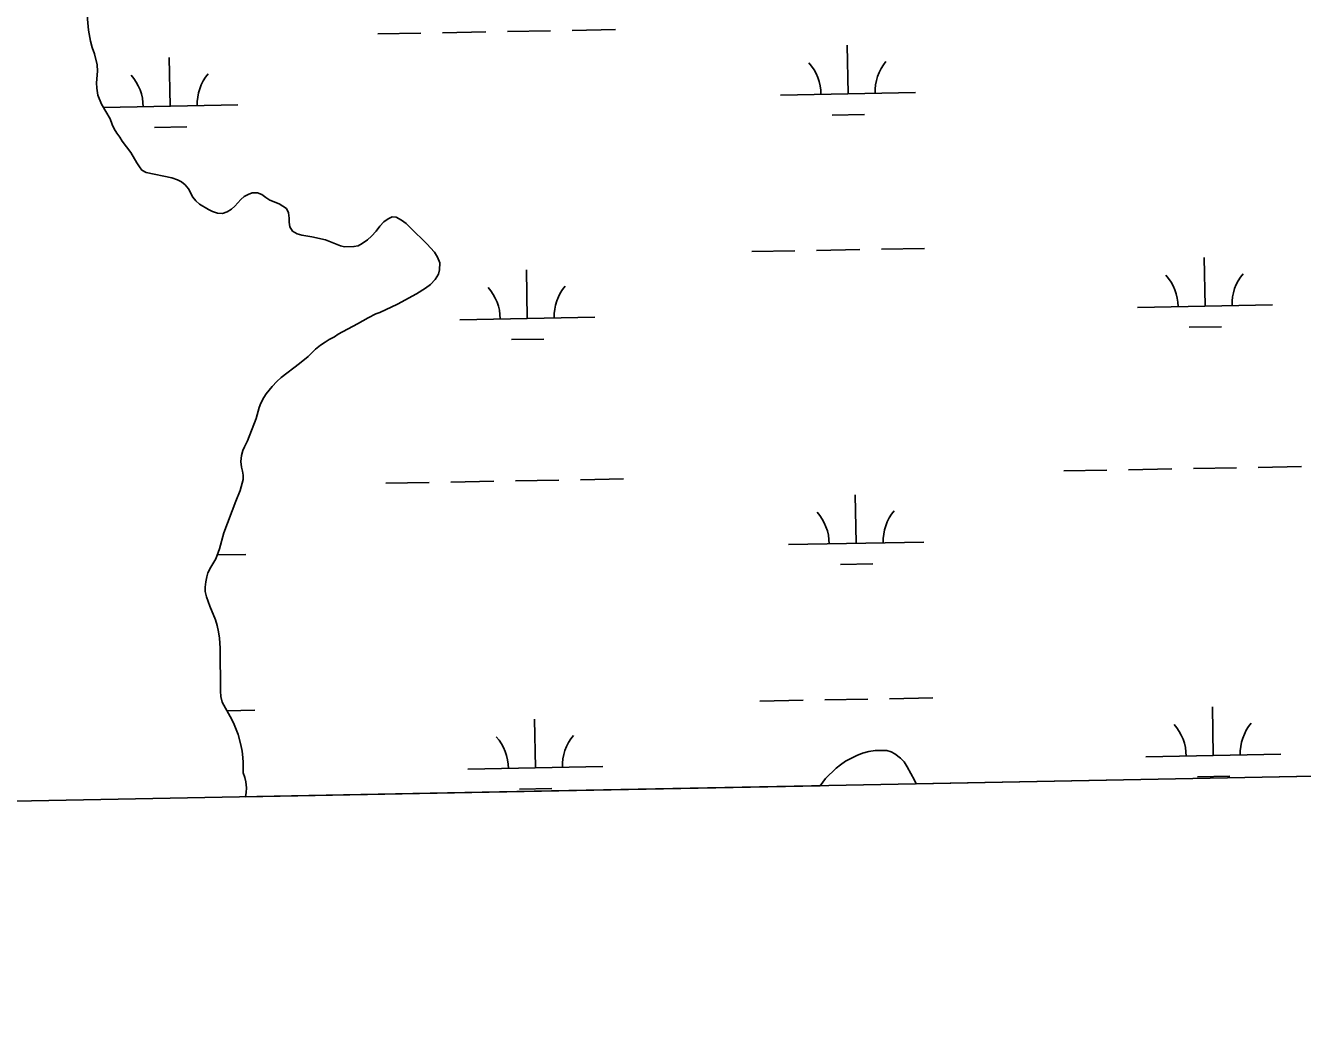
# Model space of a CAD drawing. Extents: x 3957609 to 3995875, y 234277 to 260273.
# Drawn here: x 3971023 to 3971968, y 239698 to 240446 of the extents above; entities that cross this region are included whole.
import ezdxf

# ---------------------------------------------------------------- set-up
doc = ezdxf.new("R2010")
doc.units = 0
for name, color, linetype in [('V-GRID-FRAM', 7, 'Continuous'), ('V-TOPO-SHOR', 7, 'Continuous'), ('V-WETL-SWMP', 7, 'Continuous')]:
    doc.layers.add(name, color=color, linetype=linetype)

msp = doc.modelspace()

# ---------------------------------------------------------------- linework, layer by layer
at = {"layer": 'V-GRID-FRAM'}
for points in [[(3961534.646, 257877.621), (3993438.57, 258485.581), (3993792.928, 240306.336), (3961873.139, 239698.074), (3961534.646, 257877.621)], [(3993792.928, 240306.336), (3961873.139, 239698.074)]]:
    msp.add_lwpolyline(points, dxfattribs=at)
at = {"layer": 'V-TOPO-SHOR'}
for points in [[(3971225.274, 240196.023), (3971231.707, 240201.217), (3971237.214, 240206.791), (3971240.812, 240209.661), (3971244.339, 240211.991), (3971247.251, 240213.933), (3971251.163, 240215.956), (3971253.923, 240217.742), (3971268.419, 240225.602), (3971276.089, 240229.958), (3971281.92, 240232.918), (3971284.762, 240233.936), (3971297.884, 240240.018), (3971311.921, 240247.798), (3971318.667, 240251.917), (3971322.267, 240254.557), (3971325.786, 240258.348), (3971328.147, 240262.286), (3971329.128, 240265.37), (3971329.251, 240270.527), (3971327.611, 240274.75), (3971325.202, 240278.43), (3971319.548, 240284.63), (3971307.624, 240296.561), (3971304.218, 240299.697), (3971300.894, 240302.216), (3971296.956, 240304.348), (3971293.878, 240304.637), (3971291.115, 240303.312), (3971287.898, 240300.907), (3971284.916, 240297.733), (3971282.165, 240294.177), (3971278.571, 240290.46), (3971275.819, 240287.751), (3971271.833, 240284.88), (3971268.688, 240283.321), (3971265.689, 240282.61), (3971258.687, 240282.569), (3971255.683, 240283.243), (3971244.499, 240287.562), (3971234.558, 240289.811), (3971227.009, 240291.073), (3971223.693, 240292.054), (3971220.064, 240294.188), (3971218.274, 240297.407), (3971217.715, 240300.715), (3971217.619, 240303.791), (3971217.135, 240307.559), (3971215.728, 240310.936), (3971213.103, 240312.691), (3971210.322, 240314.213), (3971203.379, 240317.097), (3971200.444, 240318.926), (3971197.352, 240321.215), (3971194.343, 240322.352), (3971190.417, 240322.405), (3971187.347, 240321.309), (3971184.433, 240319.675), (3971181.906, 240317.582), (3971177.549, 240312.552), (3971175.022, 240310.305), (3971171.879, 240308.442), (3971168.346, 240307.264), (3971164.651, 240307.397), (3971161.028, 240308.606), (3971158.093, 240310.127), (3971151.22, 240314.088), (3971148.513, 240316.533), (3971146.42, 240319.214), (3971143.073, 240325.35), (3971140.747, 240328.26), (3971137.962, 240330.552), (3971135.029, 240332.152), (3971130.863, 240333.587), (3971111.755, 240337.398), (3971108.667, 240339.15), (3971106.803, 240341.755), (3971105.018, 240344.669), (3971100.43, 240352.412), (3971094.069, 240360.686), (3971092.281, 240363.599), (3971090.032, 240366.587), (3971088.242, 240369.808), (3971086.762, 240372.954), (3971085.119, 240377.255), (3971078.822, 240387.99), (3971076.087, 240394.669), (3971075.287, 240399.819), (3971075.109, 240403.975), (3971075.747, 240412.597), (3971075.565, 240417.291), (3971073.593, 240425.358), (3971071.873, 240430.12), (3971070.689, 240434.808), (3971069.178, 240442.879), (3971067.693, 240459.414)], [(3971185.37, 239875.527), (3971185.862, 239878.726), (3971186.073, 239882.114), (3971185.662, 239886.499), (3971184.871, 239889.802), (3971183.773, 239893.259), (3971183.728, 239900.878), (3971183.476, 239904.414), (3971182.907, 239909.26), (3971181.957, 239913.872), (3971179.909, 239921.632), (3971176.941, 239928.925), (3971175.147, 239932.685), (3971168.143, 239945.493), (3971167.041, 239949.72), (3971166.787, 239953.566), (3971166.597, 239985.347), (3971166.011, 239992.886), (3971165.368, 239997.5), (3971164.416, 240002.188), (3971163.236, 240006.491), (3971159.097, 240016.471), (3971156.439, 240023.456), (3971155.568, 240027.452), (3971155.55, 240030.53), (3971155.908, 240034.612), (3971156.656, 240038.311), (3971157.561, 240041.317), (3971159.615, 240045.331), (3971163.502, 240051.666), (3971166.15, 240058.991), (3971169.237, 240070.708), (3971178.252, 240094.311), (3971181.437, 240102.026), (3971183.542, 240110.273), (3971183.599, 240113.505), (3971183.118, 240116.503), (3971182.407, 240119.502), (3971182, 240123.577), (3971182.434, 240128.044), (3971183.413, 240131.742), (3971184.55, 240134.52), (3971186.755, 240138.843), (3971193.35, 240155.428), (3971195.533, 240163.675), (3971196.668, 240166.761), (3971198.875, 240170.853), (3971200.782, 240173.788), (3971205.058, 240179.201), (3971208.652, 240182.84), (3971211.868, 240185.705), (3971225.274, 240196.023)], [(3971681.876, 239884.989), (3971680.71, 239887.793), (3971675.34, 239897.689), (3971673.012, 239901.291), (3971670.3, 239904.046), (3971666.202, 239907.175), (3971663.345, 239908.775), (3971660.109, 239909.678), (3971651.567, 239909.627), (3971646.953, 239908.984), (3971642.114, 239907.722), (3971637.891, 239906.081), (3971629.529, 239901.721), (3971625.773, 239899.159), (3971622.633, 239896.677), (3971614.906, 239889.011), (3971610.853, 239883.635)]]:
    msp.add_lwpolyline(points, dxfattribs=at)
at = {"layer": 'V-WETL-SWMP'}
for p, q in [((3971069.178, 240442.878), (3971067.693, 240459.415)), ((3971070.689, 240434.807), (3971069.178, 240442.878)), ((3971283.267, 240440.102), (3971315.262, 240440.684)), ((3971331.259, 240440.975), (3971363.254, 240441.556)), ((3971379.251, 240441.847), (3971411.246, 240442.429)), ((3971427.243, 240442.72), (3971459.238, 240443.302)), ((3971071.872, 240430.12), (3971070.689, 240434.807)), ((3971073.594, 240425.359), (3971071.872, 240430.12)), ((3971631.448, 240395.683), (3971630.793, 240431.677)), ((3971075.566, 240417.29), (3971073.594, 240425.359)), ((3971075.748, 240412.597), (3971075.566, 240417.29)), ((3971129.623, 240386.558), (3971128.968, 240422.552)), ((3971075.108, 240403.974), (3971075.748, 240412.597)), ((3971075.287, 240399.82), (3971075.108, 240403.974)), ((3971076.087, 240394.669), (3971075.287, 240399.82)), ((3971078.821, 240387.99), (3971076.087, 240394.669)), ((3971581.456, 240394.774), (3971681.44, 240396.592)), ((3971085.119, 240377.254), (3971078.821, 240387.99)), ((3971080.188, 240385.659), (3971179.615, 240387.467)), ((3971619.73, 240380.036), (3971643.727, 240380.472)), ((3971086.761, 240372.954), (3971085.119, 240377.254)), ((3971088.243, 240369.808), (3971086.761, 240372.954)), ((3971090.032, 240366.587), (3971088.243, 240369.808)), ((3971117.905, 240370.911), (3971141.901, 240371.348)), ((3971092.282, 240363.599), (3971090.032, 240366.587)), ((3971094.069, 240360.686), (3971092.282, 240363.599)), ((3971100.43, 240352.413), (3971094.069, 240360.686)), ((3971105.017, 240344.668), (3971100.43, 240352.413)), ((3971106.804, 240341.754), (3971105.017, 240344.668)), ((3971108.667, 240339.149), (3971106.804, 240341.754)), ((3971111.756, 240337.398), (3971108.667, 240339.149)), ((3971130.864, 240333.588), (3971111.756, 240337.398)), ((3971135.028, 240332.151), (3971130.864, 240333.588)), ((3971137.962, 240330.553), (3971135.028, 240332.151)), ((3971140.746, 240328.261), (3971137.962, 240330.553)), ((3971143.073, 240325.351), (3971140.746, 240328.261)), ((3971146.419, 240319.215), (3971143.073, 240325.351)), ((3971190.418, 240322.405), (3971187.347, 240321.309)), ((3971194.343, 240322.351), (3971190.418, 240322.405)), ((3971197.352, 240321.215), (3971194.343, 240322.351)), ((3971148.513, 240316.534), (3971146.419, 240319.215)), ((3971151.221, 240314.088), (3971148.513, 240316.534)), ((3971158.094, 240310.127), (3971151.221, 240314.088)), ((3971181.905, 240317.582), (3971177.549, 240312.553)), ((3971184.432, 240319.675), (3971181.905, 240317.582)), ((3971187.347, 240321.309), (3971184.432, 240319.675)), ((3971200.444, 240318.925), (3971197.352, 240321.215)), ((3971203.379, 240317.096), (3971200.444, 240318.925)), ((3971210.322, 240314.213), (3971203.379, 240317.096)), ((3971213.102, 240312.691), (3971210.322, 240314.213)), ((3971215.729, 240310.937), (3971213.102, 240312.691)), ((3971161.028, 240308.606), (3971158.094, 240310.127)), ((3971164.652, 240307.397), (3971161.028, 240308.606)), ((3971168.346, 240307.265), (3971164.652, 240307.397)), ((3971171.879, 240308.441), (3971168.346, 240307.265)), ((3971175.023, 240310.306), (3971171.879, 240308.441)), ((3971177.549, 240312.553), (3971175.023, 240310.306)), ((3971217.135, 240307.559), (3971215.729, 240310.937)), ((3971217.619, 240303.791), (3971217.135, 240307.559)), ((3971217.715, 240300.714), (3971217.619, 240303.791)), ((3971291.115, 240303.312), (3971287.897, 240300.907)), ((3971293.877, 240304.637), (3971291.115, 240303.312)), ((3971296.957, 240304.347), (3971293.877, 240304.637)), ((3971300.895, 240302.216), (3971296.957, 240304.347)), ((3971218.273, 240297.408), (3971217.715, 240300.714)), ((3971220.063, 240294.187), (3971218.273, 240297.408)), ((3971223.693, 240292.054), (3971220.063, 240294.187)), ((3971282.166, 240294.177), (3971278.572, 240290.461)), ((3971284.915, 240297.733), (3971282.166, 240294.177)), ((3971287.897, 240300.907), (3971284.915, 240297.733)), ((3971304.219, 240299.697), (3971300.895, 240302.216)), ((3971307.624, 240296.562), (3971304.219, 240299.697)), ((3971319.547, 240284.629), (3971307.624, 240296.562)), ((3971227.008, 240291.073), (3971223.693, 240292.054)), ((3971234.557, 240289.811), (3971227.008, 240291.073)), ((3971244.498, 240287.562), (3971234.557, 240289.811)), ((3971255.682, 240283.243), (3971244.498, 240287.562)), ((3971271.833, 240284.88), (3971268.687, 240283.322)), ((3971275.818, 240287.751), (3971271.833, 240284.88)), ((3971278.572, 240290.461), (3971275.818, 240287.751)), ((3971325.203, 240278.43), (3971319.547, 240284.629)), ((3971258.688, 240282.569), (3971255.682, 240283.243)), ((3971265.69, 240282.611), (3971258.688, 240282.569)), ((3971268.687, 240283.322), (3971265.69, 240282.611)), ((3971327.61, 240274.75), (3971325.203, 240278.43)), ((3971560.151, 240278.935), (3971592.145, 240279.517)), ((3971608.143, 240279.808), (3971640.137, 240280.39)), ((3971656.135, 240280.68), (3971688.13, 240281.262)), ((3971329.252, 240270.528), (3971327.61, 240274.75)), ((3971329.129, 240265.371), (3971329.252, 240270.528)), ((3971393.958, 240229.476), (3971393.304, 240265.47)), ((3971895.783, 240238.6), (3971895.129, 240274.594)), ((3971322.268, 240254.556), (3971325.786, 240258.348)), ((3971325.786, 240258.348), (3971328.147, 240262.287)), ((3971328.147, 240262.287), (3971329.129, 240265.371)), ((3971297.884, 240240.018), (3971311.92, 240247.798)), ((3971311.92, 240247.798), (3971318.667, 240251.918)), ((3971318.667, 240251.918), (3971322.268, 240254.556)), ((3971284.762, 240233.936), (3971297.884, 240240.018)), ((3971845.792, 240237.691), (3971945.775, 240239.509)), ((3971268.42, 240225.603), (3971276.09, 240229.959)), ((3971276.09, 240229.959), (3971281.92, 240232.918)), ((3971281.92, 240232.918), (3971284.762, 240233.936)), ((3971343.967, 240228.567), (3971443.95, 240230.385)), ((3971253.923, 240217.743), (3971268.42, 240225.603)), ((3971884.066, 240222.954), (3971908.062, 240223.39)), ((3971237.213, 240206.791), (3971240.812, 240209.661)), ((3971240.812, 240209.661), (3971244.338, 240211.991)), ((3971244.338, 240211.991), (3971247.251, 240213.932)), ((3971247.251, 240213.932), (3971251.163, 240215.956)), ((3971251.163, 240215.956), (3971253.923, 240217.743)), ((3971382.241, 240213.829), (3971406.237, 240214.265)), ((3971225.273, 240196.023), (3971231.706, 240201.217)), ((3971231.706, 240201.217), (3971237.213, 240206.791)), ((3971211.868, 240185.706), (3971225.273, 240196.023)), ((3971205.058, 240179.201), (3971208.653, 240182.84)), ((3971208.653, 240182.84), (3971211.868, 240185.706)), ((3971196.668, 240166.761), (3971198.875, 240170.853)), ((3971198.875, 240170.853), (3971200.781, 240173.788)), ((3971200.781, 240173.788), (3971205.058, 240179.201)), ((3971193.35, 240155.428), (3971195.532, 240163.675)), ((3971195.532, 240163.675), (3971196.668, 240166.761)), ((3971186.755, 240138.843), (3971193.35, 240155.428)), ((3971183.412, 240131.743), (3971184.549, 240134.52)), ((3971184.549, 240134.52), (3971186.755, 240138.843)), ((3971181.999, 240123.577), (3971182.434, 240128.043)), ((3971182.434, 240128.043), (3971183.412, 240131.743)), ((3971182.408, 240119.501), (3971181.999, 240123.577)), ((3971183.119, 240116.504), (3971182.408, 240119.501)), ((3971183.599, 240113.505), (3971183.119, 240116.504)), ((3971791.14, 240116.607), (3971823.135, 240117.188)), ((3971839.132, 240117.479), (3971871.127, 240118.061)), ((3971887.124, 240118.352), (3971919.119, 240118.934)), ((3971935.116, 240119.225), (3971967.111, 240119.806)), ((3971181.436, 240102.026), (3971183.541, 240110.273)), ((3971183.541, 240110.273), (3971183.599, 240113.505)), ((3971289.315, 240107.482), (3971321.31, 240108.064)), ((3971337.307, 240108.355), (3971369.302, 240108.936)), ((3971385.299, 240109.227), (3971417.294, 240109.809)), ((3971433.291, 240110.1), (3971465.286, 240110.682)), ((3971178.251, 240094.311), (3971181.436, 240102.026)), ((3971637.496, 240063.063), (3971636.842, 240099.057)), ((3971169.236, 240070.708), (3971178.251, 240094.311)), ((3971166.151, 240058.992), (3971169.236, 240070.708)), ((3971163.502, 240051.665), (3971166.151, 240058.992)), ((3971587.504, 240062.154), (3971687.488, 240063.972)), ((3971159.615, 240045.331), (3971163.502, 240051.665)), ((3971164.513, 240054.462), (3971185.663, 240054.847)), ((3971156.656, 240038.311), (3971157.562, 240041.317)), ((3971157.562, 240041.317), (3971159.615, 240045.331)), ((3971625.779, 240047.416), (3971649.775, 240047.852)), ((3971155.549, 240030.531), (3971155.909, 240034.612)), ((3971155.568, 240027.453), (3971155.549, 240030.531)), ((3971155.909, 240034.612), (3971156.656, 240038.311)), ((3971156.438, 240023.457), (3971155.568, 240027.453)), ((3971159.097, 240016.47), (3971156.438, 240023.457)), ((3971163.236, 240006.491), (3971159.097, 240016.47)), ((3971164.416, 240002.188), (3971163.236, 240006.491)), ((3971165.368, 239997.5), (3971164.416, 240002.188)), ((3971166.011, 239992.886), (3971165.368, 239997.5)), ((3971166.596, 239985.348), (3971166.011, 239992.886)), ((3971166.788, 239953.566), (3971166.596, 239985.348)), ((3971167.042, 239949.72), (3971166.788, 239953.566)), ((3971168.144, 239945.494), (3971167.042, 239949.72)), ((3971175.148, 239932.685), (3971168.144, 239945.494)), ((3971566.199, 239946.315), (3971598.193, 239946.897)), ((3971614.191, 239947.188), (3971646.186, 239947.77)), ((3971662.183, 239948.06), (3971694.178, 239948.642)), ((3971171.618, 239939.14), (3971192.353, 239939.517)), ((3971901.831, 239905.98), (3971901.177, 239941.974)), ((3971176.941, 239928.925), (3971175.148, 239932.685)), ((3971179.909, 239921.632), (3971176.941, 239928.925)), ((3971400.006, 239896.856), (3971399.352, 239932.85)), ((3971181.957, 239913.872), (3971179.909, 239921.632)), ((3971182.908, 239909.26), (3971181.957, 239913.872)), ((3971183.476, 239904.415), (3971182.908, 239909.26)), ((3971642.113, 239907.722), (3971637.89, 239906.081)), ((3971646.953, 239908.983), (3971642.113, 239907.722)), ((3971651.567, 239909.626), (3971646.953, 239908.983)), ((3971660.109, 239909.678), (3971651.567, 239909.626)), ((3971663.346, 239908.774), (3971660.109, 239909.678)), ((3971666.203, 239907.175), (3971663.346, 239908.774)), ((3971670.301, 239904.045), (3971666.203, 239907.175)), ((3972844.034, 239907.135), (3971681.877, 239884.989)), ((3971851.84, 239905.071), (3971951.823, 239906.889)), ((3971183.728, 239900.877), (3971183.476, 239904.415)), ((3971183.774, 239893.259), (3971183.728, 239900.877)), ((3971350.015, 239895.947), (3971449.998, 239897.765)), ((3971625.773, 239899.159), (3971622.633, 239896.677)), ((3971629.528, 239901.721), (3971625.773, 239899.159)), ((3971637.89, 239906.081), (3971629.528, 239901.721)), ((3971673.011, 239901.291), (3971670.301, 239904.045)), ((3971675.341, 239897.688), (3971673.011, 239901.291)), ((3971680.711, 239887.793), (3971675.341, 239897.688)), ((3971184.872, 239889.802), (3971183.774, 239893.259)), ((3971185.662, 239886.498), (3971184.872, 239889.802)), ((3971614.906, 239889.012), (3971610.853, 239883.635)), ((3971622.633, 239896.677), (3971614.906, 239889.012)), ((3971681.877, 239884.989), (3971680.711, 239887.793)), ((3971890.114, 239890.334), (3971914.11, 239890.77)), ((3971610.853, 239883.635), (3971185.37, 239875.527)), ((3971185.37, 239875.527), (3971185.863, 239878.727)), ((3971186.073, 239882.114), (3971185.662, 239886.498)), ((3971185.863, 239878.727), (3971186.073, 239882.114)), ((3971388.289, 239881.209), (3971412.285, 239881.645))]:
    msp.add_line(p, q, dxfattribs=at)
for centre, start, end in [((3971576.206, 240395.153), 0.269879, 41.813537), ((3971686.673, 240397.162), 140.269876, 181.813534), ((3971074.38, 240386.028), 0.269879, 41.813537), ((3971184.848, 240388.037), 140.269876, 181.813534), ((3971840.541, 240238.071), 0.269879, 41.813537), ((3971951.009, 240240.079), 140.269876, 181.813534), ((3971338.716, 240228.946), 0.269879, 41.813537), ((3971449.184, 240230.955), 140.269876, 181.813534), ((3971582.254, 240062.533), 0.269879, 41.813537), ((3971692.721, 240064.542), 140.269876, 181.813534), ((3971846.589, 239905.451), 0.269879, 41.813537), ((3971957.057, 239907.459), 140.269876, 181.813534), ((3971344.764, 239896.326), 0.269879, 41.813537), ((3971455.232, 239898.335), 140.269876, 181.813534)]:
    msp.add_arc(centre, 35.246, start, end, dxfattribs=at)

doc.saveas('drawing.dxf')
